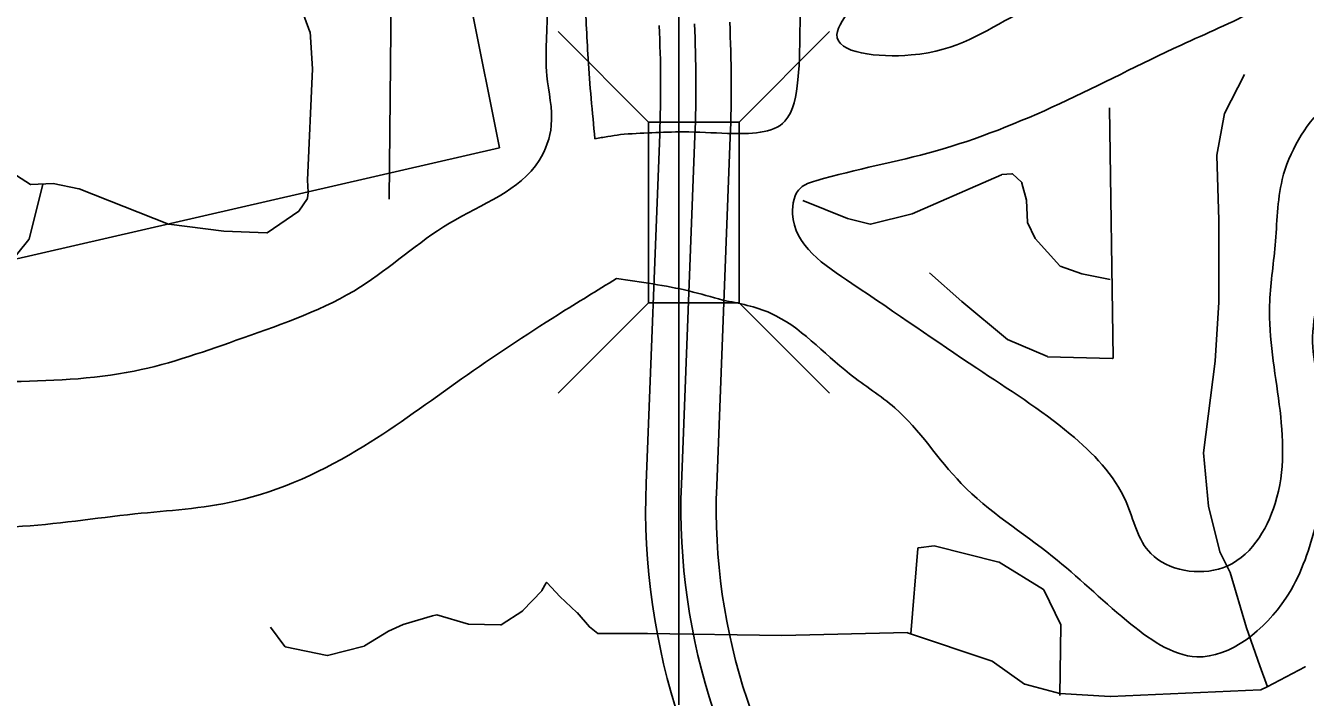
# Model space of a CAD drawing. Extents: x 408847 to 817539, y 923858 to 1151780.
# Drawn here: x 481921 to 485546, y 1067474 to 1069376 of the extents above; entities that cross this region are included whole.
import ezdxf

# ---------------------------------------------------------------- set-up
doc = ezdxf.new("R2010")
doc.units = 0
for name, color, linetype in [('Bridges', 7, 'Continuous'), ('Lakes and Ponds', 7, 'Continuous'), ('Level 12', 7, 'Continuous'), ('Level 6', 7, 'Continuous'), ('Local Roads Improved', 7, 'Continuous'), ('Local Roads Paved', 7, 'Continuous'), ('Masks for Text', 7, 'Continuous'), ('Section Lines', 7, 'Continuous'), ('US Routes Highway Center Lines', 7, 'Continuous')]:
    doc.layers.add(name, color=color, linetype=linetype)

msp = doc.modelspace()

# ---------------------------------------------------------------- linework, layer by layer
at = {"layer": 'Bridges'}
for p, q in [((483685.9, 1069103.2), (483429.9, 1069359.2)), ((483941.9, 1069103.2), (484197.9, 1069359.2)), ((483685.9, 1068591.2), (483429.9, 1068335.2)), ((483941.9, 1068591.2), (484197.9, 1068335.2))]:
    msp.add_line(p, q, dxfattribs=at)
msp.add_lwpolyline([(483685.9, 1068591.2), (483685.9, 1069103.2), (483941.9, 1069103.2), (483941.9, 1068591.2)], close=True, dxfattribs=at)
at = {"layer": 'Lakes and Ponds'}
for points in [[(486692.9, 1072648.5), (486675.8, 1072588.7), (486637.7, 1072472.5), (486535.6, 1072272.3), (486421.5, 1072094.1), (486299.4, 1071946), (486281.3, 1071745.7), (486371.4, 1071455.4), (486501.6, 1071131.1), (486525.6, 1070782.7), (486393.5, 1070586.5), (486199.2, 1070454.3), (486149.2, 1070572.4), (486255.3, 1070848.7), (486253.3, 1071037), (486115.2, 1070898.8), (486019.1, 1070726.6), (485924.9, 1070524.4), (485937, 1070376.2), (485748.8, 1070176), (485696.7, 1069993.8), (485524.5, 1069801.6), (485254.2, 1069615.4), (484877.8, 1069471.2), (484727.6, 1069407.1), (484429.3, 1069293), (484219.1, 1069350.9), (484262, 1069430.5), (484337.2, 1069619.4), (484353.2, 1069821.6), (484253.1, 1070085.9), (484139.4, 1070264), (483871.9, 1070159.4)], [(483576.1, 1070094.5), (483428.6, 1070061.7), (483397.9, 1069436.6), (483397.9, 1069234.4), (483410.2, 1069093.5), (483376.1, 1068994.7), (483121.9, 1068816.5), (482869.6, 1068636.3), (482537.2, 1068492.1), (482228.9, 1068398), (481862.5, 1068368), (481371.9, 1068307.9), (481085.6, 1068207.8), (480861.4, 1068203.8), (480719.2, 1068155.7), (480312.8, 1068233.8), (480307.8, 1068237.7)], [(483896, 1068598.9), (484030.9, 1068562.2), (484255.1, 1068390), (484383.2, 1068293.9), (484571.5, 1068079.7), (484829.7, 1067873.5), (485040, 1067691.3), (485238.2, 1067589.1), (485490.5, 1067755.3), (485572.6, 1067951.6), (485606.6, 1068255.9), (485566.5, 1068480.1), (485596.6, 1068726.4), (485592.6, 1068922.6), (485702.7, 1069100.8), (485954.7, 1069207.8)], [(483666.9, 1062337.5), (483621.2, 1062429), (483549.2, 1062564), (483478.2, 1062867.9), (483514.3, 1063090.2), (483564.3, 1063328.4), (483658.4, 1063596.7), (483610.4, 1063756.9), (483698.5, 1063947.1), (483590.4, 1063959.1), (483151.9, 1064181.4), (482865.6, 1064191.4), (482767.5, 1064113.3), (482447.1, 1064197.4), (482224.9, 1064279.5), (482140.8, 1064381.6), (481998.6, 1064643.9), (481998.6, 1064780), (482002.6, 1065046.3), (482000.6, 1065164.5), (482078.7, 1065326.6), (482238.9, 1065612.9), (482335, 1065715.1), (482345, 1065847.2), (482274.9, 1066155.5), (482084.7, 1066497.9), (481852.5, 1066742.2), (481502.1, 1067068.5), (481355.9, 1067284.8), (481315.9, 1067681.2), (481466, 1067883.4), (481890.5, 1067957.5), (482230.9, 1067993.6), (482515.2, 1068029.6), (482879.6, 1068185.8), (483155.9, 1068376), (483430.2, 1068558.2), (483594.8, 1068659.8)], [(483594.8, 1068659.8), (483800.1, 1068624.9), (483896, 1068598.9)]]:
    msp.add_spline(points, degree=3, dxfattribs=at)
at = {"layer": 'Level 12'}
for points in [[(483982.9, 1070008.5), (484029.1, 1070000.5), (484133.3, 1069933), (484145.6, 1069804.4), (484133.3, 1069645), (484121.1, 1069510.2), (484114.9, 1069381.5), (484108.8, 1069222.2), (484072, 1069105.7), (483909, 1069070.5)], [(483533.9, 1069055.9), (483514.4, 1069283.4), (483502.1, 1069473.4), (483471.5, 1069675.7), (483477.6, 1069853.4), (483689.8, 1069988)], [(485928.2, 1069783.6), (485666.7, 1069591.4), (485406.4, 1069421.2), (485194.1, 1069321.1), (484849.8, 1069154.9), (484497.4, 1069020.7), (484159, 1068936.6), (484116.5, 1068917.3), (484093.5, 1068843.7), (484261.1, 1068646.3), (484615.5, 1068406), (484879.8, 1068219.8), (485038, 1068027.6), (485108, 1067881.5), (485312.3, 1067841.4), (485460.4, 1068023.6), (485444.4, 1068584.2), (485460.4, 1068754.4), (485480.5, 1068940.6), (485600.6, 1069148.9), (485752.8, 1069261), (485947.2, 1069371.6)], [(483605.8, 1069067.9), (483569.9, 1069061.9), (483533.9, 1069055.9)], [(483909, 1069070.5), (483784, 1069075.1), (483605.8, 1069067.9)]]:
    msp.add_spline(points, degree=3, dxfattribs=at)
at = {"layer": 'Level 6'}
for p, q in [((483717.2, 1069068), (483678.8, 1068081.1)), ((483878.6, 1068073.3), (483917.1, 1069060.3))]:
    msp.add_line(p, q, dxfattribs=at)
for centre, radius, start, end in [((480219.9, 1069204.2), 3500, 357.7702, 2.8154), ((480219.9, 1069204.2), 3700, 357.7702, 2.8154), ((485578.1, 1068007.5), 1900.8, 177.7792, 219.1611), ((485577.3, 1068007.2), 1700, 177.7703, 219.1521)]:
    msp.add_arc(centre, radius, start, end, dxfattribs=at)
at = {"layer": 'Local Roads Improved'}
for p, q in [((485373.7, 1069238.1), (485317.2, 1069127.7)), ((485373.7, 1069238.1), (485317.2, 1069127.7)), ((485317, 1069127.1), (485295.5, 1069008.9)), ((485317, 1069127.1), (485295.5, 1069008.9)), ((485295.5, 1069008.5), (485300.9, 1068825.3)), ((485295.5, 1069008.5), (485300.9, 1068825.3)), ((485300.9, 1068825.2), (485300.9, 1068593.2)), ((485300.9, 1068825.2), (485300.9, 1068593.2)), ((485300.9, 1068593.1), (485290.1, 1068425.9)), ((485300.9, 1068593.1), (485290.1, 1068425.9)), ((485290.1, 1068425.8), (485257.8, 1068167)), ((485290.1, 1068425.8), (485257.8, 1068167)), ((485257.8, 1068166.6), (485271.2, 1068015.9)), ((485257.8, 1068166.6), (485271.2, 1068015.9)), ((485271.3, 1068015.6), (485303.5, 1067886.4)), ((485271.3, 1068015.6), (485303.5, 1067886.4)), ((484428.8, 1067654.3), (484448.5, 1067896.2)), ((484450.3, 1067898), (484494.1, 1067903.2)), ((484494.8, 1067903.1), (484677.6, 1067857.4)), ((484678.2, 1067857.2), (484804.2, 1067779.4)), ((485303.7, 1067886), (485333.3, 1067827.7)), ((485303.7, 1067886), (485333.3, 1067827.7)), ((485333.3, 1067827.7), (485379.1, 1067671.2)), ((485333.3, 1067827.7), (485379.1, 1067671.2)), ((483383.5, 1067776.6), (483395.5, 1067798.3)), ((483383.5, 1067776.6), (483395.5, 1067798.3)), ((483398.7, 1067798.7), (483434.5, 1067760.2)), ((483398.7, 1067798.7), (483434.5, 1067760.2)), ((484804.9, 1067778.6), (484853, 1067679.7)), ((483329.6, 1067719.9), (483383.2, 1067776.2)), ((483329.6, 1067719.9), (483383.2, 1067776.2)), ((483434.6, 1067760.1), (483483, 1067714.4)), ((483434.6, 1067760.1), (483483, 1067714.4)), ((482990.6, 1067681), (483073.4, 1067705.4)), ((482990.6, 1067681), (483073.4, 1067705.4)), ((483073.6, 1067705.4), (483085.7, 1067707.8)), ((483073.6, 1067705.4), (483085.7, 1067707.8)), ((483085.7, 1067707.8), (483175.4, 1067682)), ((483085.7, 1067707.8), (483175.4, 1067682)), ((483267.9, 1067679.6), (483329.2, 1067719.6)), ((483267.9, 1067679.6), (483329.2, 1067719.6)), ((483483.2, 1067714.2), (483518.1, 1067674)), ((483483.2, 1067714.2), (483518.1, 1067674)), ((482614.6, 1067673.6), (482655.6, 1067618.1)), ((482614.6, 1067673.6), (482655.6, 1067618.1)), ((482949.1, 1067661.5), (482990.4, 1067680.9)), ((482949.1, 1067661.5), (482990.4, 1067680.9)), ((483175.9, 1067681.9), (483266.7, 1067679.3)), ((483175.9, 1067681.9), (483266.7, 1067679.3)), ((483518.3, 1067673.7), (483541.9, 1067655.4)), ((483518.3, 1067673.7), (483541.9, 1067655.4)), ((484853.2, 1067678.8), (484850.5, 1067479.6)), ((485379.1, 1067671.1), (485416.9, 1067563.2)), ((485379.1, 1067671.1), (485416.9, 1067563.2)), ((482880.9, 1067620.1), (482948.9, 1067661.4)), ((482880.9, 1067620.1), (482948.9, 1067661.4)), ((483543.1, 1067655), (483682.7, 1067655)), ((483543.1, 1067655), (483682.7, 1067655)), ((483682.7, 1067655), (484062.9, 1067649.6)), ((483682.7, 1067655), (484062.9, 1067649.6)), ((484063, 1067649.6), (484418.6, 1067657.6)), ((484063, 1067649.6), (484418.6, 1067657.6)), ((484419.3, 1067657.5), (484658.7, 1067576.8)), ((484419.3, 1067657.5), (484658.7, 1067576.8)), ((482656.8, 1067617.3), (482775.2, 1067593.1)), ((482656.8, 1067617.3), (482775.2, 1067593.1)), ((482776.1, 1067593.2), (482880.4, 1067619.8)), ((482776.1, 1067593.2), (482880.4, 1067619.8)), ((484659.2, 1067576.5), (484750.4, 1067512.2)), ((484659.2, 1067576.5), (484750.4, 1067512.2)), ((485416.9, 1067563.2), (485438.4, 1067503.9)), ((485416.9, 1067563.2), (485438.4, 1067503.9)), ((485437.9, 1067503.9), (485545.6, 1067560.4)), ((485437.9, 1067503.9), (485545.6, 1067560.4)), ((484751, 1067511.9), (484850.3, 1067485)), ((484751, 1067511.9), (484850.3, 1067485)), ((484993.5, 1067476.9), (485419.2, 1067495.7)), ((484993.5, 1067476.9), (485419.2, 1067495.7)), ((485419.9, 1067495.9), (485437.9, 1067503.9)), ((485419.9, 1067495.9), (485437.9, 1067503.9)), ((484850.7, 1067485), (484993.3, 1067476.9)), ((484850.7, 1067485), (484993.3, 1067476.9))]:
    msp.add_line(p, q, dxfattribs=at)
for centre, start, end in [((485319, 1069126.8), 152.8903, 169.7002), ((485319, 1069126.8), 152.8903, 169.7002), ((485297.5, 1069008.6), 169.7002, 181.6838), ((485297.5, 1069008.6), 169.7002, 181.6838), ((485298.9, 1068825.2), 0, 1.6838), ((485298.9, 1068825.2), 0, 1.6838), ((485298.9, 1068593.2), 356.3104, 0), ((485298.9, 1068593.2), 356.3104, 0), ((485288.1, 1068426.1), 352.8785, 356.3104), ((485288.1, 1068426.1), 352.8785, 356.3104), ((485259.8, 1068166.8), 172.8785, 185.0996), ((485259.8, 1068166.8), 172.8785, 185.0996), ((485273.2, 1068016.1), 185.0996, 194.0295), ((485273.2, 1068016.1), 185.0996, 194.0295), ((484450.5, 1067896), 96.7131, 175.349), ((484494.4, 1067901.2), 75.957, 96.7131), ((485305.5, 1067886.9), 194.0295, 206.8693), ((485305.5, 1067886.9), 194.0295, 206.8693), ((484677.1, 1067855.5), 58.3118, 75.957), ((483397.2, 1067797.3), 43.0108, 150.9575), ((483397.2, 1067797.3), 43.0108, 150.9575), ((484803.1, 1067777.7), 25.9311, 58.3118), ((483381.7, 1067777.6), 316.4114, 330.9575), ((483381.7, 1067777.6), 316.4114, 330.9575), ((483436, 1067761.6), 223.0108, 226.6223), ((483436, 1067761.6), 223.0108, 226.6223), ((483074, 1067703.4), 101.3154, 106.3973), ((483074, 1067703.4), 101.3154, 106.3973), ((483328.1, 1067721.3), 303.1244, 316.4114), ((483328.1, 1067721.3), 303.1244, 316.4114), ((483481.7, 1067712.9), 40.9003, 46.6223), ((483481.7, 1067712.9), 40.9003, 46.6223), ((482991.2, 1067679.1), 106.3973, 115.2121), ((482991.2, 1067679.1), 106.3973, 115.2121), ((483176, 1067683.9), 253.9464, 268.3145), ((483176, 1067683.9), 253.9464, 268.3145), ((483266.8, 1067681.3), 268.3145, 303.1244), ((483266.8, 1067681.3), 268.3145, 303.1244), ((483519.6, 1067675.3), 220.9003, 232.1112), ((483519.6, 1067675.3), 220.9003, 232.1112), ((484851.2, 1067678.8), 359.2262, 25.9311), ((485381, 1067671.8), 196.3283, 199.2812), ((485381, 1067671.8), 196.3283, 199.2812), ((482949.9, 1067659.7), 115.2121, 121.2764), ((482949.9, 1067659.7), 115.2121, 121.2764), ((483543.1, 1067657), 232.1112, 270), ((483543.1, 1067657), 232.1112, 270), ((483682.7, 1067653), 89.1869, 90), ((483682.7, 1067653), 89.1869, 90), ((484063, 1067651.6), 269.1869, 271.3026), ((484063, 1067651.6), 269.1869, 271.3026), ((484418.7, 1067655.6), 71.3635, 91.3026), ((484418.7, 1067655.6), 71.3635, 91.3026), ((482657.2, 1067619.3), 216.4556, 258.4598), ((482657.2, 1067619.3), 216.4556, 258.4598), ((482879.9, 1067621.8), 284.3562, 301.2764), ((482879.9, 1067621.8), 284.3562, 301.2764), ((482775.6, 1067595.1), 258.4598, 284.3562), ((482775.6, 1067595.1), 258.4598, 284.3562), ((484658.1, 1067574.9), 54.769, 71.3635), ((484658.1, 1067574.9), 54.769, 71.3635), ((485418.7, 1067563.9), 199.2812, 199.9739), ((485418.7, 1067563.9), 199.2812, 199.9739), ((485544.6, 1067562.2), 297.7112, 312.4504), ((485544.6, 1067562.2), 297.7112, 312.4504), ((484751.6, 1067513.8), 234.769, 254.8688), ((484751.6, 1067513.8), 234.769, 254.8688), ((485419.1, 1067497.7), 272.538, 293.8169), ((485419.1, 1067497.7), 272.538, 293.8169), ((484850.8, 1067486.9), 254.8688, 266.7587), ((484850.8, 1067486.9), 254.8688, 266.7587), ((484993.4, 1067478.9), 266.7587, 272.538), ((484993.4, 1067478.9), 266.7587, 272.538)]:
    msp.add_arc(centre, 2, start, end, dxfattribs=at)
at = {"layer": 'Local Roads Paved'}
for p, q in [((482961.2, 1070037.5), (482951.4, 1068884.8)), ((482726.8, 1069358.9), (482701.7, 1069425.7)), ((482734.2, 1069253.7), (482726.9, 1069358.3)), ((482719.5, 1068938.6), (482734.2, 1069253.5)), ((484990.7, 1069143.1), (485001.5, 1068435.5)), ((481882.2, 1068960.5), (481935.4, 1068926.6)), ((482722, 1068904.5), (482719.5, 1068938.4)), ((484432.6, 1068843.6), (484648.2, 1068938)), ((484648.2, 1068938), (484685.7, 1068954.1)), ((484686.3, 1068954.2), (484714.8, 1068956.8)), ((484716.3, 1068956.3), (484742, 1068933.2)), ((481970.1, 1068927.3), (481931.2, 1068771.4)), ((481931.2, 1068771.4), (481970.1, 1068927.3)), ((481936.6, 1068926.3), (481999.2, 1068928.7)), ((481999.6, 1068928.7), (482072.5, 1068914.1)), ((482072.8, 1068914), (482326.3, 1068814)), ((482719.6, 1068887.7), (482721.9, 1068904.1)), ((484742.6, 1068931.7), (484742.6, 1068930.2)), ((484742.7, 1068929.7), (484756, 1068881.6)), ((482695.3, 1068850.9), (482719.3, 1068886.8)), ((484122.3, 1068881.4), (484248.9, 1068830.1)), ((484756.1, 1068881.1), (484758.8, 1068819.7)), ((482605.3, 1068789.9), (482694.8, 1068850.4)), ((484249.2, 1068830), (484313.3, 1068814)), ((484314.3, 1068814), (484432.3, 1068843.5)), ((482326.8, 1068813.9), (482482.7, 1068794.4)), ((482482.8, 1068794.4), (482604.1, 1068789.6)), ((484759, 1068818.9), (484780.2, 1068773.7)), ((481930.8, 1068770.6), (481843.4, 1068663.7)), ((481843.4, 1068663.7), (481930.8, 1068770.6)), ((484780.6, 1068773.2), (484850.2, 1068695.6)), ((484851, 1068695), (484912.4, 1068673.6)), ((484572.7, 1068595.3), (484481, 1068676.3)), ((484912.7, 1068673.6), (484993.4, 1068657.4)), ((484701.9, 1068487.6), (484572.7, 1068595.3)), ((484815.1, 1068439), (484702.4, 1068487.3)), ((484999.4, 1068433.5), (484815.8, 1068438.8)), ((484448.5, 1067896.2), (484428.8, 1067654.3)), ((484448.5, 1067896.2), (484428.8, 1067654.3)), ((484494.1, 1067903.2), (484450.3, 1067898)), ((484494.1, 1067903.2), (484450.3, 1067898)), ((484677.6, 1067857.4), (484494.8, 1067903.1)), ((484677.6, 1067857.4), (484494.8, 1067903.1)), ((484804.2, 1067779.4), (484678.2, 1067857.2)), ((484804.2, 1067779.4), (484678.2, 1067857.2)), ((485333.3, 1067827.7), (485379.1, 1067671.2)), ((483383.5, 1067776.6), (483395.5, 1067798.3)), ((483383.5, 1067776.6), (483395.5, 1067798.3)), ((483398.7, 1067798.7), (483434.5, 1067760.2)), ((483398.7, 1067798.7), (483434.5, 1067760.2)), ((484853, 1067679.7), (484804.9, 1067778.6)), ((484853, 1067679.7), (484804.9, 1067778.6)), ((483329.6, 1067719.9), (483383.2, 1067776.2)), ((483329.6, 1067719.9), (483383.2, 1067776.2)), ((483434.6, 1067760.1), (483483, 1067714.4)), ((483434.6, 1067760.1), (483483, 1067714.4)), ((482990.6, 1067681), (483073.4, 1067705.4)), ((482990.6, 1067681), (483073.4, 1067705.4)), ((483073.6, 1067705.4), (483085.7, 1067707.8)), ((483073.6, 1067705.4), (483085.7, 1067707.8)), ((483085.7, 1067707.8), (483175.4, 1067682)), ((483085.7, 1067707.8), (483175.4, 1067682)), ((483267.9, 1067679.6), (483329.2, 1067719.6)), ((483267.9, 1067679.6), (483329.2, 1067719.6)), ((483483.2, 1067714.2), (483518.1, 1067674)), ((483483.2, 1067714.2), (483518.1, 1067674)), ((482614.6, 1067673.6), (482655.6, 1067618.1)), ((482614.6, 1067673.6), (482655.6, 1067618.1)), ((482949.1, 1067661.5), (482990.4, 1067680.9)), ((482949.1, 1067661.5), (482990.4, 1067680.9)), ((483175.9, 1067681.9), (483266.7, 1067679.3)), ((483175.9, 1067681.9), (483266.7, 1067679.3)), ((483518.3, 1067673.7), (483541.9, 1067655.4)), ((483518.3, 1067673.7), (483541.9, 1067655.4)), ((484850.5, 1067479.6), (484853.2, 1067678.8)), ((484850.5, 1067479.6), (484853.2, 1067678.8)), ((485379.1, 1067671.1), (485416.9, 1067563.2)), ((482880.9, 1067620.1), (482948.9, 1067661.4)), ((482880.9, 1067620.1), (482948.9, 1067661.4)), ((483543.1, 1067655), (483682.7, 1067655)), ((483543.1, 1067655), (483682.7, 1067655)), ((483682.7, 1067655), (484062.9, 1067649.6)), ((483682.7, 1067655), (484062.9, 1067649.6)), ((484063, 1067649.6), (484418.6, 1067657.6)), ((484063, 1067649.6), (484418.6, 1067657.6)), ((484419.3, 1067657.5), (484658.7, 1067576.8)), ((484419.3, 1067657.5), (484658.7, 1067576.8)), ((482656.8, 1067617.3), (482775.2, 1067593.1)), ((482656.8, 1067617.3), (482775.2, 1067593.1)), ((482776.1, 1067593.2), (482880.4, 1067619.8)), ((482776.1, 1067593.2), (482880.4, 1067619.8)), ((484659.2, 1067576.5), (484750.4, 1067512.2)), ((484659.2, 1067576.5), (484750.4, 1067512.2)), ((485416.9, 1067563.2), (485438.4, 1067503.9)), ((485437.9, 1067503.9), (485545.6, 1067560.4)), ((485437.9, 1067503.9), (485545.6, 1067560.4)), ((484751, 1067511.9), (484850.3, 1067485)), ((484751, 1067511.9), (484850.3, 1067485)), ((484993.5, 1067476.9), (485419.2, 1067495.7)), ((484993.5, 1067476.9), (485419.2, 1067495.7)), ((485419.9, 1067495.9), (485437.9, 1067503.9)), ((485419.9, 1067495.9), (485437.9, 1067503.9)), ((484850.7, 1067485), (484993.3, 1067476.9)), ((484850.7, 1067485), (484993.3, 1067476.9))]:
    msp.add_line(p, q, dxfattribs=at)
for centre, start, end in [((482724.9, 1069358.2), 3.9889, 20.5467), ((482732.2, 1069253.5), 357.3383, 3.9889), ((482721.5, 1068938.5), 177.3383, 184.0836), ((484649, 1068936.2), 113.2089, 113.6399), ((484686.5, 1068952.2), 95.197, 113.2089), ((484715, 1068954.8), 47.9986, 95.197), ((481936.5, 1068928.3), 237.5159, 272.2037), ((481999.2, 1068926.7), 78.6846, 92.2037), ((482072.1, 1068912.2), 68.4744, 78.6846), ((482720, 1068904.4), 351.8739, 4.0836), ((484740.6, 1068931.7), 0, 47.9986), ((484744.6, 1068930.2), 180, 195.5168), ((482717.6, 1068888), 326.3231, 351.8739), ((484754.1, 1068881), 2.4883, 15.5168), ((482693.7, 1068852), 304.0592, 326.3231), ((484249.7, 1068832), 247.9788, 255.957), ((484431.8, 1068845.5), 284.043, 293.6399), ((482327, 1068815.9), 248.4744, 262.8715), ((482482.9, 1068796.4), 262.8715, 267.7083), ((484313.8, 1068816), 255.957, 284.043), ((484760.8, 1068819.8), 182.4883, 205.1901), ((481929.2, 1068771.9), 320.7246, 345.9705), ((481929.2, 1068771.9), 320.7246, 345.9705), ((482604.2, 1068791.6), 267.7083, 304.0592), ((484782.1, 1068774.5), 205.1901, 221.8637), ((484851.6, 1068696.9), 221.8637, 250.8121), ((484913.1, 1068675.5), 250.8121, 258.6846), ((484574, 1068596.8), 228.5622, 230.1804), ((484703.2, 1068489.1), 230.1804, 246.7911), ((484815.9, 1068440.8), 246.7911, 268.3389), ((484999.5, 1068435.5), 268.3389, 0.8709), ((484450.5, 1067896), 96.7131, 175.349), ((484450.5, 1067896), 96.7131, 175.349), ((484494.4, 1067901.2), 75.957, 96.7131), ((484494.4, 1067901.2), 75.957, 96.7131), ((484677.1, 1067855.5), 58.3118, 75.957), ((484677.1, 1067855.5), 58.3118, 75.957), ((483397.2, 1067797.3), 43.0108, 150.9575), ((483397.2, 1067797.3), 43.0108, 150.9575), ((484803.1, 1067777.7), 25.9311, 58.3118), ((484803.1, 1067777.7), 25.9311, 58.3118), ((483381.7, 1067777.6), 316.4114, 330.9575), ((483381.7, 1067777.6), 316.4114, 330.9575), ((483436, 1067761.6), 223.0108, 226.6223), ((483436, 1067761.6), 223.0108, 226.6223), ((483074, 1067703.4), 101.3154, 106.3973), ((483074, 1067703.4), 101.3154, 106.3973), ((483328.1, 1067721.3), 303.1244, 316.4114), ((483328.1, 1067721.3), 303.1244, 316.4114), ((483481.7, 1067712.9), 40.9003, 46.6223), ((483481.7, 1067712.9), 40.9003, 46.6223), ((482991.2, 1067679.1), 106.3973, 115.2121), ((482991.2, 1067679.1), 106.3973, 115.2121), ((483176, 1067683.9), 253.9464, 268.3145), ((483176, 1067683.9), 253.9464, 268.3145), ((483266.8, 1067681.3), 268.3145, 303.1244), ((483266.8, 1067681.3), 268.3145, 303.1244), ((483519.6, 1067675.3), 220.9003, 232.1112), ((483519.6, 1067675.3), 220.9003, 232.1112), ((484851.2, 1067678.8), 359.2262, 25.9311), ((484851.2, 1067678.8), 359.2262, 25.9311), ((485381, 1067671.8), 196.3283, 199.2812), ((482949.9, 1067659.7), 115.2121, 121.2764), ((482949.9, 1067659.7), 115.2121, 121.2764), ((483543.1, 1067657), 232.1112, 270), ((483543.1, 1067657), 232.1112, 270), ((483682.7, 1067653), 89.1869, 90), ((483682.7, 1067653), 89.1869, 90), ((484063, 1067651.6), 269.1869, 271.3026), ((484063, 1067651.6), 269.1869, 271.3026), ((484418.7, 1067655.6), 71.3635, 91.3026), ((484418.7, 1067655.6), 71.3635, 91.3026), ((482657.2, 1067619.3), 216.4556, 258.4598), ((482657.2, 1067619.3), 216.4556, 258.4598), ((482879.9, 1067621.8), 284.3562, 301.2764), ((482879.9, 1067621.8), 284.3562, 301.2764), ((482775.6, 1067595.1), 258.4598, 284.3562), ((482775.6, 1067595.1), 258.4598, 284.3562), ((484658.1, 1067574.9), 54.769, 71.3635), ((484658.1, 1067574.9), 54.769, 71.3635), ((485418.7, 1067563.9), 199.2812, 199.9739), ((485544.6, 1067562.2), 297.7112, 312.4504), ((485544.6, 1067562.2), 297.7112, 312.4504), ((484751.6, 1067513.8), 234.769, 254.8688), ((484751.6, 1067513.8), 234.769, 254.8688), ((485419.1, 1067497.7), 272.538, 293.8169), ((485419.1, 1067497.7), 272.538, 293.8169), ((484850.8, 1067486.9), 254.8688, 266.7587), ((484850.8, 1067486.9), 254.8688, 266.7587), ((484993.4, 1067478.9), 266.7587, 272.538), ((484993.4, 1067478.9), 266.7587, 272.538)]:
    msp.add_arc(centre, 2, start, end, dxfattribs=at)
at = {"layer": 'Masks for Text'}
msp.add_lwpolyline([(479005.4, 1068051.4), (483263.4, 1069030.2), (483103.2, 1069831.7), (478885.3, 1068799.5)], close=True, dxfattribs=at)
at = {"layer": 'Section Lines'}
msp.add_line((483771, 1072812.2), (483771.3, 1067453), dxfattribs=at)
at = {"layer": 'US Routes Highway Center Lines'}
msp.add_line((483778.7, 1068077.2), (483817.1, 1069064.1), dxfattribs=at)
for centre, radius, start, end in [((480219.9, 1069204.2), 3600, 357.7702, 2.8154), ((485577.3, 1068007.2), 1800, 177.7703, 219.1521)]:
    msp.add_arc(centre, radius, start, end, dxfattribs=at)

doc.saveas('drawing.dxf')
